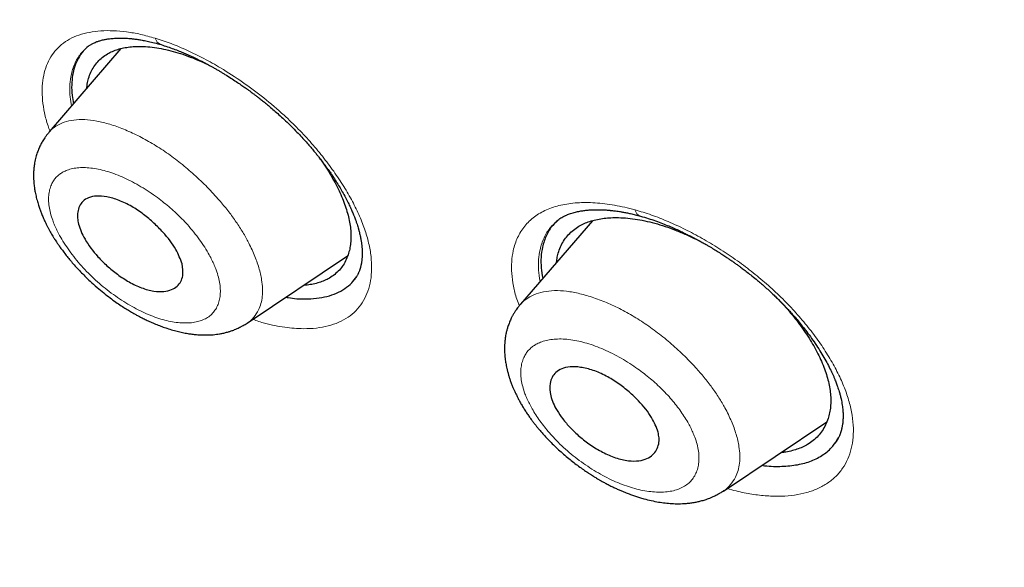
# Model space of a CAD drawing. Header units: millimetres. Extents: x 8 to 428, y 12 to 633.
# Tile 223 of 656: x 389 to 403, y 156 to 164. Entities that reach past the tile are written whole.
import ezdxf

# ---------------------------------------------------------------- set-up
doc = ezdxf.new("R2010")
doc.units = ezdxf.units.MM

msp = doc.modelspace()

# ---------------------------------------------------------------- linework, layer by layer
at = {"color": 7, "linetype": 'Continuous', "lineweight": 30}
for p, q in [((390.848, 163.567), (389.828, 162.384)), ((390.358, 163.579), (390.358, 163.579)), ((389.825, 162.373), (389.831, 162.381)), ((397.543, 161.124), (396.521, 159.938)), ((397.037, 161.113), (397.034, 161.11)), ((392.643, 159.668), (394.068, 160.625)), ((396.517, 159.928), (396.523, 159.936)), ((399.405, 157.285), (400.872, 158.27))]:
    msp.add_line(p, q, dxfattribs=at)
at = {"color": 8, "linetype": 'Continuous', "lineweight": 0}
msp.add_line((397.07, 161.145), (397.037, 161.113), dxfattribs=at)
for centre, radius, start, end in [((391.466, 163.751), 0.136, 195.0945, 249.5802), ((398.27, 161.306), 0.126, 192.8997, 249.5804)]:
    msp.add_arc(centre, radius, start, end, dxfattribs=at)
at = {"color": 7, "linetype": 'Continuous', "lineweight": 30}
for points, knots in [([(417.677, 128.795), (417.781, 129.481), (417.988, 130.847), (417.997, 133.127), (417.855, 135.501), (417.576, 137.96), (417.157, 140.738), (416.572, 143.85), (415.813, 147.295), (414.871, 151.203), (413.749, 155.568), (412.527, 160.368), (411.24, 165.22), (409.801, 170.184), (408.407, 174.442), (407.129, 177.944), (406.053, 180.641), (404.828, 183.414), (403.413, 186.272), (401.858, 189.044), (400.172, 191.696), (398.391, 194.186), (396.428, 196.609), (394.352, 198.916), (392.223, 201.099), (389.71, 203.505), (386.812, 206.084), (383.54, 208.783), (380.277, 211.307), (377.031, 213.673), (373.811, 215.871), (370.63, 217.9), (367.494, 219.78), (364.396, 221.569), (361.31, 223.346), (358.232, 225.051), (355.179, 226.627), (352.177, 228.023), (349.25, 229.222), (346.408, 230.222), (343.668, 230.99), (341.354, 231.422), (339.454, 231.565), (337.932, 231.49), (336.558, 231.173), (335.395, 230.555), (334.497, 229.611), (333.815, 228.325), (333.364, 226.767), (333.249, 225.515), (333.194, 224.918)], [0, 0, 0, 0, 0.019898, 0.0396, 0.059165, 0.078622, 0.098013, 0.123341, 0.148581, 0.173731, 0.20787, 0.241963, 0.276212, 0.310625, 0.34521, 0.362609, 0.380135, 0.397811, 0.415673, 0.433756, 0.448997, 0.464412, 0.479837, 0.495071, 0.510122, 0.52503, 0.54719, 0.569189, 0.591089, 0.61295, 0.634797, 0.656567, 0.678195, 0.699628, 0.72106, 0.742688, 0.76446, 0.786303, 0.808169, 0.830066, 0.852064, 0.874225, 0.889133, 0.904185, 0.919416, 0.934846, 0.950253, 0.965505, 0.983583, 1, 1, 1, 1]), ([(415.467, 128.755), (415.552, 129.304), (415.723, 130.4), (415.772, 132.207), (415.709, 134.095), (415.541, 136.059), (415.291, 138.077), (414.911, 140.535), (414.359, 143.459), (413.607, 146.861), (412.73, 150.473), (411.745, 154.281), (410.712, 158.26), (409.649, 162.26), (408.508, 166.313), (407.243, 170.442), (406.046, 173.961), (404.979, 176.832), (404.109, 179.019), (403.152, 181.244), (402.089, 183.508), (400.902, 185.81), (399.682, 187.948), (398.454, 189.901), (397.255, 191.656), (395.96, 193.39), (394.423, 195.272), (392.637, 197.271), (390.618, 199.357), (388.417, 201.482), (386.044, 203.631), (383.509, 205.787), (380.964, 207.833), (378.42, 209.778), (375.672, 211.781), (372.729, 213.8), (369.604, 215.803), (366.507, 217.666), (363.434, 219.443), (360.371, 221.203), (357.329, 222.882), (354.326, 224.423), (351.579, 225.692), (349.087, 226.715), (346.844, 227.533), (344.665, 228.211), (342.565, 228.73), (340.677, 229.043), (339.008, 229.153), (337.562, 229.068), (336.376, 228.784), (335.444, 228.327), (334.741, 227.745), (334.171, 227.011), (333.679, 226.051), (333.302, 224.835), (333.065, 223.356), (332.974, 221.757), (333.002, 220.069), (333.126, 218.313), (333.393, 215.903), (333.878, 212.795), (334.642, 208.956), (335.538, 205.044), (336.519, 201.091), (337.532, 197.125), (338.51, 193.365), (339.497, 189.779), (340.51, 186.361), (341.631, 182.884), (342.729, 179.778), (343.765, 177.067), (344.702, 174.769), (345.726, 172.434), (346.84, 170.062), (347.683, 168.45), (348.105, 167.643)], [0, 0, 0, 0, 0.011709, 0.0234, 0.035079, 0.046745, 0.058401, 0.070053, 0.08835, 0.106637, 0.124908, 0.145647, 0.166375, 0.187119, 0.207887, 0.228673, 0.249479, 0.259892, 0.270315, 0.28075, 0.291198, 0.301658, 0.31213, 0.319994, 0.327864, 0.335737, 0.343609, 0.354092, 0.364563, 0.37502, 0.38755, 0.400066, 0.41258, 0.425091, 0.437599, 0.45323, 0.468841, 0.484431, 0.499999, 0.515569, 0.531166, 0.546782, 0.562408, 0.574915, 0.587424, 0.599934, 0.612454, 0.624987, 0.635443, 0.645912, 0.656393, 0.664263, 0.672136, 0.680006, 0.687871, 0.698343, 0.708803, 0.71925, 0.729685, 0.740108, 0.750521, 0.771326, 0.792113, 0.81288, 0.833624, 0.854353, 0.875091, 0.892532, 0.909986, 0.927451, 0.944927, 0.955919, 0.966921, 0.977933, 0.988958, 1, 1, 1, 1]), ([(363.503, 218.885), (363.584, 218.838), (363.742, 218.747), (363.975, 218.612), (364.199, 218.483), (364.414, 218.358), (364.62, 218.239), (364.813, 218.127), (364.994, 218.022), (365.163, 217.924), (365.324, 217.83), (365.476, 217.741), (365.621, 217.657), (365.757, 217.577), (365.885, 217.502), (366.005, 217.432), (366.117, 217.366), (366.254, 217.286), (366.419, 217.189), (366.684, 217.032), (367.022, 216.833), (367.433, 216.588), (367.85, 216.338), (368.38, 216.019), (369.022, 215.629), (369.775, 215.165), (370.529, 214.692), (371.258, 214.227), (371.961, 213.772), (372.638, 213.327), (373.317, 212.874), (373.996, 212.414), (374.677, 211.946), (375.359, 211.471), (376.041, 210.988), (376.714, 210.506), (377.375, 210.026), (378.026, 209.546), (378.677, 209.061), (379.329, 208.568), (379.981, 208.069), (380.559, 207.621), (381.063, 207.226), (381.493, 206.886), (381.925, 206.542), (382.305, 206.236), (382.633, 205.97), (382.91, 205.745), (383.188, 205.517), (383.471, 205.283), (383.749, 205.053), (384.024, 204.823), (384.295, 204.596), (384.572, 204.361), (384.797, 204.17), (384.965, 204.026), (385.072, 203.935), (385.172, 203.848), (385.265, 203.768), (385.351, 203.694), (385.429, 203.627), (385.5, 203.565), (385.557, 203.516), (385.602, 203.477), (385.636, 203.448), (385.666, 203.421), (385.692, 203.398), (385.716, 203.378), (385.739, 203.358), (385.767, 203.333), (385.802, 203.303), (385.844, 203.266), (385.893, 203.224), (385.947, 203.176), (386.031, 203.102), (386.147, 203.001), (386.295, 202.87), (386.453, 202.729), (386.605, 202.594), (386.748, 202.466), (386.882, 202.347), (387.02, 202.222), (387.162, 202.094), (387.304, 201.965), (387.441, 201.84), (387.576, 201.718), (387.707, 201.598), (387.833, 201.481), (387.952, 201.372), (388.062, 201.27), (388.159, 201.18), (388.243, 201.102), (388.316, 201.034), (388.384, 200.97), (388.453, 200.906), (388.523, 200.84), (388.613, 200.755), (388.724, 200.65), (388.858, 200.523), (389.001, 200.388), (389.152, 200.244), (389.311, 200.092), (389.476, 199.933), (389.674, 199.741), (389.902, 199.519), (390.171, 199.254), (390.45, 198.978), (390.737, 198.691), (391.047, 198.378), (391.383, 198.034), (391.746, 197.658), (392.107, 197.279), (392.468, 196.894), (392.829, 196.503), (393.19, 196.106), (393.548, 195.707), (393.903, 195.303), (394.255, 194.897), (394.603, 194.487), (394.946, 194.075), (395.284, 193.661), (395.616, 193.246), (395.944, 192.829), (396.266, 192.41), (396.561, 192.019), (396.83, 191.656), (397.075, 191.319), (397.32, 190.978), (397.565, 190.631), (397.764, 190.343), (397.921, 190.115), (398.032, 189.951), (398.14, 189.79), (398.244, 189.637), (398.341, 189.49), (398.438, 189.342), (398.535, 189.195), (398.63, 189.049), (398.718, 188.913), (398.791, 188.799), (398.853, 188.704), (398.906, 188.62), (398.963, 188.531), (399.023, 188.435), (399.088, 188.331), (399.161, 188.214), (399.244, 188.081), (399.335, 187.933), (399.432, 187.775), (399.552, 187.576), (399.693, 187.34), (399.851, 187.074), (400.005, 186.812), (400.153, 186.555), (400.297, 186.304), (400.444, 186.044), (400.595, 185.775), (400.749, 185.496), (400.898, 185.221), (401.065, 184.911), (401.248, 184.567), (401.445, 184.19), (401.636, 183.818), (401.823, 183.448), (402.013, 183.065), (402.207, 182.668), (402.403, 182.259), (402.596, 181.85), (402.786, 181.443), (402.971, 181.037), (403.154, 180.63), (403.335, 180.222), (403.484, 179.879), (403.603, 179.602), (403.692, 179.392), (403.782, 179.181), (403.871, 178.969), (403.957, 178.761), (404.04, 178.56), (404.119, 178.368), (404.193, 178.185), (404.256, 178.029), (404.309, 177.898), (404.353, 177.79), (404.394, 177.685), (404.435, 177.583), (404.475, 177.48), (404.521, 177.366), (404.571, 177.238), (404.626, 177.097), (404.684, 176.948), (404.741, 176.799), (404.798, 176.652), (404.853, 176.507), (404.909, 176.36), (404.964, 176.213), (405.018, 176.072), (405.071, 175.929), (405.125, 175.785), (405.178, 175.641), (405.229, 175.505), (405.274, 175.381), (405.315, 175.268), (405.354, 175.162), (405.394, 175.053), (405.435, 174.939), (405.478, 174.819), (405.523, 174.694), (405.57, 174.562), (405.622, 174.417), (405.678, 174.258), (405.739, 174.086), (405.801, 173.91), (405.862, 173.735), (405.942, 173.506), (406.039, 173.225), (406.149, 172.905), (406.252, 172.602), (406.349, 172.312), (406.447, 172.021), (406.528, 171.776), (406.593, 171.579), (406.642, 171.43), (406.691, 171.281), (406.74, 171.13), (406.789, 170.979), (406.838, 170.828), (406.885, 170.681), (406.932, 170.536), (406.976, 170.398), (407.018, 170.265), (407.058, 170.14), (407.095, 170.023), (407.13, 169.913), (407.16, 169.816), (407.188, 169.728), (407.215, 169.643), (407.243, 169.553), (407.272, 169.458), (407.307, 169.345), (407.348, 169.214), (407.395, 169.063), (407.442, 168.909), (407.49, 168.753), (407.537, 168.598), (407.585, 168.442), (407.631, 168.288), (407.677, 168.137), (407.739, 167.931), (407.816, 167.673), (407.908, 167.366), (407.996, 167.067), (408.082, 166.772), (408.236, 166.245), (408.453, 165.489), (408.73, 164.503), (409.001, 163.522), (409.267, 162.543), (409.527, 161.568), (409.827, 160.433), (410.164, 159.139), (410.539, 157.686), (410.911, 156.236), (411.268, 154.844), (411.61, 153.513), (411.854, 152.555), (412.018, 151.91), (412.102, 151.576), (412.186, 151.239), (412.271, 150.901), (412.355, 150.56), (412.433, 150.246), (412.504, 149.959), (412.567, 149.698), (412.62, 149.481), (412.662, 149.308), (412.693, 149.18), (412.724, 149.051), (412.755, 148.925), (412.786, 148.794), (412.818, 148.66), (412.85, 148.525), (412.88, 148.401), (412.902, 148.306), (412.918, 148.24), (412.927, 148.2), (412.936, 148.164), (412.943, 148.132), (412.949, 148.107), (412.954, 148.086), (412.958, 148.068), (412.963, 148.047), (412.97, 148.018), (412.979, 147.981), (412.989, 147.936), (413.002, 147.885), (413.015, 147.826), (413.031, 147.759), (413.048, 147.686), (413.08, 147.55), (413.125, 147.355), (413.186, 147.089), (413.249, 146.812), (413.314, 146.527), (413.384, 146.214), (413.46, 145.874), (413.54, 145.507), (413.618, 145.146), (413.694, 144.791), (413.791, 144.327), (413.909, 143.754), (414.022, 143.184), (414.11, 142.727), (414.175, 142.382), (414.239, 142.039), (414.301, 141.694), (414.358, 141.371), (414.41, 141.071), (414.457, 140.792), (414.504, 140.51), (414.55, 140.224), (414.591, 139.962), (414.628, 139.726), (414.66, 139.515), (414.691, 139.302), (414.718, 139.115), (414.74, 138.958), (414.757, 138.834), (414.773, 138.717), (414.788, 138.608), (414.802, 138.505), (414.815, 138.409), (414.826, 138.321), (414.837, 138.238), (414.847, 138.159), (414.858, 138.07), (414.871, 137.967), (414.886, 137.849), (414.901, 137.721), (414.917, 137.584), (414.934, 137.439), (414.952, 137.285), (414.969, 137.126), (414.987, 136.963), (415.007, 136.766), (415.03, 136.535), (415.055, 136.269), (415.074, 136.046), (415.089, 135.865), (415.099, 135.73), (415.11, 135.597), (415.119, 135.47), (415.127, 135.347), (415.136, 135.219), (415.144, 135.085), (415.151, 134.974), (415.155, 134.895), (415.158, 134.847), (415.16, 134.804), (415.162, 134.769), (415.163, 134.741), (415.164, 134.721), (415.165, 134.703), (415.166, 134.686), (415.167, 134.666), (415.168, 134.642), (415.17, 134.614), (415.171, 134.578), (415.173, 134.534), (415.176, 134.481), (415.178, 134.423), (415.18, 134.363), (415.184, 134.275), (415.188, 134.158), (415.193, 134.011), (415.197, 133.858), (415.2, 133.711), (415.202, 133.57), (415.204, 133.437), (415.205, 133.304), (415.205, 133.176), (415.205, 133.055), (415.204, 132.943), (415.203, 132.839), (415.202, 132.741), (415.2, 132.659), (415.199, 132.589), (415.198, 132.532), (415.196, 132.478), (415.195, 132.423), (415.193, 132.359), (415.19, 132.282), (415.186, 132.191), (415.182, 132.093), (415.177, 131.986), (415.171, 131.872), (415.165, 131.769), (415.159, 131.678), (415.154, 131.604), (415.149, 131.534), (415.144, 131.468), (415.139, 131.408), (415.134, 131.353), (415.13, 131.303), (415.126, 131.259), (415.123, 131.221), (415.12, 131.188), (415.117, 131.16), (415.114, 131.134), (415.112, 131.107), (415.109, 131.076), (415.105, 131.043), (415.101, 131.004), (415.097, 130.961), (415.091, 130.912), (415.085, 130.859), (415.078, 130.8), (415.071, 130.736), (415.062, 130.667), (415.052, 130.595), (415.042, 130.522), (415.029, 130.428), (415.013, 130.317), (414.993, 130.194), (414.974, 130.083), (414.956, 129.983), (414.939, 129.889), (414.922, 129.801), (414.905, 129.718), (414.89, 129.642), (414.874, 129.571), (414.863, 129.519), (414.855, 129.483), (414.85, 129.462), (414.845, 129.439), (414.839, 129.414), (414.832, 129.383), (414.823, 129.348), (414.813, 129.307), (414.802, 129.262), (414.794, 129.23), (414.79, 129.213)], [0, 0, 0, 0, 0.002478, 0.004863, 0.007153, 0.009349, 0.011451, 0.013459, 0.015266, 0.01699, 0.01863, 0.020186, 0.021659, 0.023048, 0.024354, 0.025576, 0.026715, 0.027771, 0.029757, 0.031759, 0.035874, 0.040057, 0.044305, 0.04857, 0.056184, 0.063798, 0.071411, 0.079023, 0.08582, 0.092618, 0.099414, 0.106211, 0.113008, 0.119804, 0.126601, 0.133397, 0.139856, 0.146315, 0.152774, 0.159233, 0.165692, 0.17215, 0.176411, 0.180671, 0.184937, 0.189238, 0.191963, 0.194704, 0.197462, 0.200251, 0.20312, 0.205746, 0.208438, 0.211196, 0.214019, 0.215143, 0.216217, 0.217217, 0.218144, 0.218998, 0.219779, 0.220486, 0.22112, 0.221488, 0.221825, 0.222129, 0.222392, 0.222613, 0.222826, 0.223092, 0.223448, 0.223869, 0.224356, 0.224908, 0.225497, 0.226882, 0.228367, 0.229951, 0.231635, 0.232921, 0.23426, 0.235651, 0.237094, 0.238543, 0.239924, 0.241236, 0.242599, 0.243878, 0.245073, 0.246185, 0.247213, 0.248006, 0.248741, 0.249419, 0.250096, 0.250813, 0.251568, 0.252833, 0.254194, 0.255651, 0.257179, 0.258799, 0.260509, 0.262227, 0.264885, 0.267492, 0.270527, 0.273489, 0.276377, 0.28018, 0.28398, 0.28778, 0.29158, 0.295458, 0.299338, 0.30322, 0.307106, 0.310997, 0.314893, 0.318782, 0.322656, 0.326526, 0.330392, 0.334256, 0.33812, 0.341159, 0.344231, 0.347341, 0.350491, 0.353681, 0.355184, 0.35669, 0.358147, 0.359539, 0.360865, 0.362128, 0.363532, 0.364846, 0.36607, 0.367203, 0.367911, 0.368649, 0.369452, 0.370319, 0.37125, 0.372246, 0.373502, 0.374849, 0.376284, 0.377807, 0.380273, 0.382708, 0.385093, 0.38743, 0.389717, 0.391957, 0.394535, 0.397068, 0.399576, 0.402059, 0.405565, 0.409022, 0.412436, 0.415844, 0.419252, 0.423056, 0.426861, 0.430668, 0.434475, 0.438284, 0.442093, 0.445932, 0.449832, 0.451811, 0.453807, 0.455817, 0.457843, 0.459862, 0.46177, 0.463601, 0.465353, 0.467027, 0.468099, 0.469137, 0.47014, 0.471108, 0.472086, 0.47312, 0.474409, 0.475775, 0.477218, 0.478737, 0.480087, 0.481491, 0.482947, 0.484379, 0.485755, 0.487076, 0.488563, 0.489972, 0.491305, 0.492562, 0.493619, 0.494636, 0.495701, 0.496822, 0.497999, 0.499232, 0.500521, 0.501866, 0.503494, 0.505199, 0.506936, 0.508661, 0.510372, 0.513697, 0.51697, 0.519851, 0.522716, 0.525615, 0.528547, 0.530027, 0.531515, 0.533012, 0.534517, 0.536031, 0.537554, 0.539053, 0.54048, 0.541897, 0.543234, 0.544492, 0.54567, 0.546769, 0.547788, 0.548603, 0.54945, 0.550355, 0.551319, 0.552341, 0.553767, 0.555293, 0.556919, 0.558455, 0.560048, 0.561628, 0.56319, 0.564734, 0.566261, 0.569472, 0.5726, 0.575646, 0.578649, 0.581652, 0.591807, 0.601962, 0.612117, 0.622273, 0.632427, 0.642582, 0.657814, 0.673047, 0.688281, 0.703514, 0.716918, 0.730322, 0.733834, 0.737367, 0.740925, 0.744508, 0.748117, 0.751783, 0.754501, 0.757272, 0.760097, 0.761447, 0.76281, 0.764184, 0.765551, 0.766856, 0.768395, 0.769832, 0.771168, 0.772401, 0.772857, 0.773297, 0.77369, 0.774024, 0.774298, 0.774514, 0.77468, 0.774879, 0.775201, 0.7756, 0.776077, 0.776632, 0.777265, 0.777975, 0.778763, 0.779625, 0.782363, 0.785056, 0.788204, 0.791288, 0.794308, 0.798347, 0.802327, 0.806249, 0.810112, 0.813935, 0.821442, 0.828949, 0.83277, 0.836591, 0.840413, 0.844244, 0.848133, 0.851232, 0.854369, 0.857545, 0.860775, 0.864084, 0.866449, 0.868853, 0.871296, 0.873775, 0.87528, 0.876705, 0.87805, 0.879315, 0.8805, 0.881606, 0.882632, 0.883579, 0.884465, 0.885389, 0.886679, 0.888061, 0.889533, 0.891145, 0.892854, 0.894659, 0.896552, 0.898477, 0.900426, 0.903536, 0.906702, 0.909926, 0.911559, 0.913206, 0.914815, 0.916362, 0.917847, 0.919269, 0.921052, 0.922725, 0.923353, 0.923957, 0.924491, 0.924943, 0.925251, 0.925506, 0.925707, 0.9259, 0.926144, 0.92644, 0.926788, 0.927189, 0.927766, 0.928425, 0.929155, 0.929906, 0.930672, 0.932437, 0.934278, 0.936195, 0.938187, 0.939835, 0.941532, 0.943256, 0.944902, 0.946456, 0.947892, 0.949239, 0.950498, 0.951667, 0.95246, 0.953206, 0.953905, 0.954599, 0.955355, 0.956441, 0.957637, 0.958941, 0.960355, 0.961878, 0.96351, 0.964523, 0.965546, 0.966501, 0.967385, 0.968212, 0.968965, 0.969644, 0.970249, 0.970779, 0.971229, 0.971606, 0.971942, 0.972313, 0.972731, 0.973192, 0.973722, 0.974326, 0.975004, 0.975756, 0.976582, 0.977481, 0.978453, 0.979498, 0.980551, 0.981578, 0.983517, 0.985355, 0.98691, 0.988383, 0.989774, 0.991084, 0.992313, 0.993462, 0.994532, 0.995522, 0.995851, 0.996171, 0.996489, 0.996877, 0.997347, 0.99789, 0.998513, 0.999216, 1, 1, 1, 1]), ([(390.358, 163.578), (390.362, 163.582), (390.37, 163.59), (390.386, 163.602), (390.406, 163.615), (390.424, 163.626), (390.442, 163.636), (390.461, 163.646), (390.483, 163.656), (390.506, 163.665), (390.529, 163.673), (390.55, 163.68), (390.575, 163.686), (390.601, 163.693), (390.626, 163.698), (390.649, 163.702), (390.686, 163.708), (390.738, 163.713), (390.809, 163.717), (390.865, 163.717), (390.904, 163.715), (390.93, 163.714), (390.961, 163.712), (391, 163.709), (391.047, 163.703), (391.103, 163.695), (391.168, 163.684), (391.242, 163.669), (391.326, 163.649), (391.387, 163.632), (391.419, 163.623)], [0, 0, 0, 0, 0.038908, 0.0722, 0.10026, 0.125935, 0.15, 0.180271, 0.213348, 0.247764, 0.272765, 0.298018, 0.326626, 0.357605, 0.384119, 0.406644, 0.429608, 0.492541, 0.555967, 0.61551, 0.632249, 0.651143, 0.675483, 0.705296, 0.740598, 0.781406, 0.827737, 0.879605, 0.937022, 1, 1, 1, 1]), ([(390.385, 163.601), (390.36, 163.578), (390.305, 163.528), (390.242, 163.432), (390.192, 163.32), (390.16, 163.193), (390.147, 163.054), (390.15, 162.918), (390.167, 162.825), (390.175, 162.785)], [0, 0, 0, 0, 0.1294531, 0.279702, 0.4304323, 0.5829959, 0.7361847, 0.8872841, 1, 1, 1, 1]), ([(390.364, 163.005), (390.366, 163.025), (390.371, 163.073), (390.39, 163.149), (390.42, 163.232), (390.463, 163.311), (390.518, 163.382), (390.582, 163.443), (390.653, 163.491), (390.727, 163.529), (390.803, 163.557), (390.886, 163.578), (390.975, 163.592), (391.068, 163.598), (391.173, 163.598), (391.291, 163.589), (391.421, 163.569), (391.555, 163.539), (391.692, 163.499), (391.834, 163.449), (391.972, 163.393), (392.062, 163.35), (392.105, 163.329)], [0, 0, 0, 0, 0.031735, 0.07827, 0.132791, 0.187397, 0.242462, 0.297183, 0.351477, 0.396692, 0.442194, 0.488178, 0.533729, 0.579172, 0.624693, 0.680249, 0.735035, 0.789374, 0.843601, 0.898048, 0.952784, 1, 1, 1, 1]), ([(391.419, 163.623), (391.449, 163.613), (391.508, 163.595), (391.594, 163.564), (391.673, 163.534), (391.744, 163.505), (391.805, 163.478), (391.856, 163.455), (391.897, 163.436), (391.934, 163.418), (391.966, 163.402), (391.993, 163.388), (392.011, 163.379), (392.026, 163.371), (392.042, 163.363), (392.064, 163.351), (392.092, 163.336), (392.126, 163.318), (392.165, 163.296), (392.206, 163.273), (392.248, 163.249), (392.287, 163.225), (392.341, 163.192), (392.408, 163.151), (392.483, 163.101), (392.548, 163.057), (392.604, 163.019), (392.649, 162.987), (392.684, 162.961), (392.711, 162.941), (392.737, 162.921), (392.767, 162.898), (392.805, 162.869), (392.85, 162.834), (392.902, 162.792), (392.96, 162.744), (393.025, 162.689), (393.095, 162.627), (393.169, 162.559), (393.249, 162.483), (393.326, 162.405), (393.399, 162.329), (393.462, 162.26), (393.517, 162.197), (393.566, 162.14), (393.608, 162.089), (393.642, 162.047), (393.669, 162.014), (393.689, 161.987), (393.707, 161.963), (393.723, 161.943), (393.738, 161.922), (393.758, 161.895), (393.785, 161.858), (393.82, 161.808), (393.86, 161.749), (393.905, 161.68), (393.95, 161.607), (393.994, 161.531), (394.036, 161.455), (394.074, 161.381), (394.106, 161.312), (394.134, 161.249), (394.158, 161.192), (394.178, 161.14), (394.194, 161.095), (394.206, 161.057), (394.215, 161.03), (394.22, 161.012), (394.224, 160.999), (394.229, 160.981), (394.235, 160.957), (394.242, 160.927), (394.249, 160.895), (394.256, 160.858), (394.263, 160.816), (394.269, 160.769), (394.273, 160.725), (394.274, 160.684), (394.275, 160.651), (394.274, 160.623), (394.272, 160.598), (394.27, 160.574), (394.268, 160.552), (394.265, 160.533), (394.263, 160.518), (394.26, 160.505), (394.257, 160.491), (394.254, 160.477), (394.25, 160.462), (394.247, 160.45), (394.243, 160.439), (394.239, 160.426), (394.234, 160.411), (394.227, 160.395), (394.221, 160.381), (394.216, 160.37), (394.21, 160.358), (394.203, 160.344), (394.193, 160.327), (394.181, 160.309), (394.169, 160.292), (394.161, 160.282), (394.157, 160.277)], [0, 0, 0, 0, 0.019947, 0.038213, 0.054791, 0.069671, 0.082844, 0.092513, 0.100986, 0.108261, 0.115404, 0.120813, 0.124485, 0.126636, 0.129641, 0.134151, 0.14017, 0.147014, 0.15513, 0.163853, 0.172249, 0.180311, 0.188038, 0.205502, 0.220948, 0.234369, 0.245759, 0.255115, 0.262322, 0.267566, 0.272341, 0.27862, 0.286566, 0.296075, 0.307141, 0.31976, 0.333924, 0.349333, 0.366221, 0.384596, 0.404461, 0.421805, 0.437759, 0.452229, 0.465218, 0.476726, 0.486752, 0.493591, 0.49957, 0.504829, 0.509378, 0.513478, 0.518737, 0.527506, 0.538595, 0.552, 0.567714, 0.584891, 0.601331, 0.619615, 0.636721, 0.652652, 0.667414, 0.681247, 0.693878, 0.705019, 0.714413, 0.72206, 0.725524, 0.728475, 0.732582, 0.739008, 0.747888, 0.756715, 0.765067, 0.77866, 0.792695, 0.806717, 0.819044, 0.83109, 0.839316, 0.847794, 0.85652, 0.865104, 0.872395, 0.8784, 0.882731, 0.888269, 0.894953, 0.901214, 0.906342, 0.910754, 0.916387, 0.924274, 0.932407, 0.939376, 0.945185, 0.949902, 0.957886, 0.965926, 0.975262, 0.986663, 1, 1, 1, 1]), ([(389.827, 162.378), (389.816, 162.364), (389.795, 162.34), (389.769, 162.303), (389.749, 162.272), (389.732, 162.245), (389.718, 162.22), (389.705, 162.195), (389.692, 162.168), (389.679, 162.138), (389.667, 162.107), (389.656, 162.075), (389.646, 162.042), (389.636, 162.004), (389.627, 161.964), (389.62, 161.926), (389.616, 161.892), (389.613, 161.863), (389.61, 161.836), (389.609, 161.806), (389.608, 161.775), (389.608, 161.747), (389.609, 161.722), (389.61, 161.696), (389.612, 161.664), (389.616, 161.63), (389.62, 161.599), (389.624, 161.571), (389.629, 161.543), (389.635, 161.51), (389.643, 161.473), (389.652, 161.435), (389.662, 161.398), (389.673, 161.363), (389.686, 161.322), (389.701, 161.277), (389.722, 161.224), (389.745, 161.167), (389.773, 161.105), (389.801, 161.05), (389.826, 161.002), (389.845, 160.967), (389.864, 160.935), (389.88, 160.908), (389.892, 160.888), (389.9, 160.874), (389.908, 160.863), (389.918, 160.846), (389.935, 160.82), (389.959, 160.784), (389.99, 160.74), (390.029, 160.687), (390.072, 160.631), (390.12, 160.571), (390.173, 160.51), (390.23, 160.447), (390.29, 160.384), (390.35, 160.323), (390.422, 160.254), (390.507, 160.179), (390.601, 160.099), (390.691, 160.03), (390.774, 159.969), (390.851, 159.917), (390.921, 159.872), (390.98, 159.836), (391.029, 159.808), (391.072, 159.784), (391.116, 159.76), (391.166, 159.735), (391.223, 159.707), (391.288, 159.678), (391.358, 159.648), (391.431, 159.62), (391.507, 159.594), (391.586, 159.57), (391.666, 159.549), (391.742, 159.532), (391.8, 159.522), (391.843, 159.515), (391.874, 159.511), (391.907, 159.508), (391.942, 159.505), (391.978, 159.502), (392.01, 159.501), (392.037, 159.501), (392.069, 159.501), (392.109, 159.502), (392.156, 159.505), (392.202, 159.51), (392.248, 159.517), (392.297, 159.526), (392.34, 159.536), (392.374, 159.546), (392.395, 159.553), (392.416, 159.559), (392.439, 159.567), (392.467, 159.578), (392.497, 159.591), (392.522, 159.603), (392.539, 159.611), (392.551, 159.617), (392.566, 159.625), (392.587, 159.637), (392.613, 159.652), (392.631, 159.664), (392.641, 159.671)], [0, 0, 0, 0, 0.0119865, 0.0220751, 0.0302443, 0.036839, 0.0431625, 0.04923, 0.0558537, 0.0635098, 0.0710565, 0.0786764, 0.0858187, 0.0936575, 0.1029191, 0.1133664, 0.1213701, 0.1268742, 0.1323766, 0.1396545, 0.1470514, 0.1532237, 0.1582245, 0.1635529, 0.1711783, 0.1796408, 0.1866116, 0.1919573, 0.1979465, 0.205433, 0.2142639, 0.2230086, 0.231301, 0.2391461, 0.246531, 0.2584925, 0.2699238, 0.2826443, 0.2967342, 0.3122851, 0.3204522, 0.3289396, 0.3365353, 0.3425835, 0.3470939, 0.3500736, 0.352305, 0.3551068, 0.3617151, 0.3702725, 0.3807834, 0.3932554, 0.4076922, 0.4212263, 0.4361276, 0.4523022, 0.468354, 0.4838105, 0.4986683, 0.522736, 0.5450335, 0.5655645, 0.5843388, 0.60137, 0.6166864, 0.6304274, 0.6401248, 0.6488776, 0.6578716, 0.6685305, 0.6808669, 0.6945932, 0.7099222, 0.7259186, 0.7411553, 0.7593393, 0.7762986, 0.7926425, 0.8080933, 0.814315, 0.820899, 0.8280067, 0.8358457, 0.8441694, 0.8513038, 0.8569332, 0.8623278, 0.8724204, 0.88341, 0.8939417, 0.9034977, 0.9142337, 0.9272796, 0.9334823, 0.9381126, 0.9428342, 0.9481535, 0.9542898, 0.9631462, 0.9707837, 0.9728239, 0.9754432, 0.9794692, 0.9849035, 0.991747, 1, 1, 1, 1]), ([(393.66, 162.025), (393.674, 162.006), (393.715, 161.949), (393.777, 161.854), (393.845, 161.742), (393.906, 161.631), (393.96, 161.521), (394.006, 161.413), (394.045, 161.307), (394.063, 161.238), (394.073, 161.204)], [0, 0, 0, 0, 0.069581, 0.204467, 0.337036, 0.469355, 0.602, 0.735915, 0.868376, 1, 1, 1, 1]), ([(391.716, 160.512), (391.724, 160.453), (391.742, 160.322), (391.672, 160.205), (391.57, 160.14), (391.458, 160.112), (391.315, 160.118), (391.145, 160.164), (390.967, 160.249), (390.801, 160.357), (390.651, 160.48), (390.484, 160.646), (390.332, 160.853), (390.251, 161.039), (390.23, 161.165), (390.233, 161.251), (390.258, 161.333), (390.307, 161.404), (390.388, 161.455), (390.502, 161.479), (390.648, 161.468), (390.819, 161.419), (390.999, 161.332), (391.167, 161.219), (391.317, 161.093), (391.481, 160.928), (391.638, 160.725), (391.692, 160.579), (391.716, 160.512)], [0, 0, 0, 0, 0.047338, 0.104345, 0.136715, 0.17178, 0.209382, 0.249351, 0.287026, 0.323017, 0.357109, 0.38932, 0.44823, 0.500098, 0.522933, 0.5481, 0.575799, 0.605828, 0.638461, 0.673392, 0.710945, 0.75097, 0.78956, 0.825931, 0.860363, 0.892532, 0.950504, 1, 1, 1, 1]), ([(394.073, 161.204), (394.081, 161.171), (394.097, 161.103), (394.11, 161.007), (394.116, 160.914), (394.113, 160.826), (394.102, 160.741), (394.081, 160.656), (394.05, 160.572), (394.006, 160.492), (393.952, 160.422), (393.886, 160.36), (393.815, 160.311), (393.74, 160.273), (393.664, 160.244), (393.581, 160.223), (393.508, 160.21), (393.46, 160.207), (393.444, 160.206)], [0, 0, 0, 0, 0.06058, 0.120869, 0.181149, 0.241701, 0.302803, 0.364726, 0.438077, 0.510637, 0.582863, 0.655219, 0.728162, 0.788417, 0.84845, 0.908523, 0.9689, 1, 1, 1, 1]), ([(397.03, 161.113), (397.034, 161.116), (397.041, 161.123), (397.065, 161.142), (397.096, 161.163), (397.122, 161.177), (397.142, 161.188), (397.158, 161.196), (397.175, 161.203), (397.194, 161.211), (397.219, 161.221), (397.25, 161.232), (397.284, 161.241), (397.317, 161.25), (397.347, 161.256), (397.377, 161.262), (397.406, 161.266), (397.436, 161.27), (397.467, 161.274), (397.499, 161.276), (397.534, 161.278), (397.574, 161.28), (397.622, 161.28), (397.668, 161.279), (397.708, 161.278), (397.736, 161.276), (397.76, 161.274), (397.777, 161.273), (397.789, 161.271), (397.799, 161.27), (397.812, 161.269), (397.832, 161.267), (397.857, 161.264), (397.89, 161.26), (397.929, 161.254), (397.974, 161.246), (398.027, 161.236), (398.087, 161.224), (398.154, 161.208), (398.201, 161.195), (398.226, 161.188)], [0, 0, 0, 0, 0.035908, 0.073597, 0.11166, 0.145604, 0.169339, 0.190707, 0.209734, 0.229034, 0.258025, 0.291483, 0.325999, 0.357706, 0.386592, 0.413536, 0.439187, 0.463927, 0.489131, 0.514922, 0.541311, 0.57109, 0.606461, 0.647455, 0.669605, 0.690779, 0.707352, 0.719269, 0.725362, 0.731152, 0.73997, 0.751832, 0.76901, 0.790129, 0.815197, 0.844219, 0.877203, 0.914157, 0.955087, 1, 1, 1, 1]), ([(398.226, 161.188), (398.263, 161.178), (398.334, 161.157), (398.438, 161.122), (398.535, 161.086), (398.625, 161.05), (398.707, 161.015), (398.78, 160.981), (398.845, 160.95), (398.902, 160.922), (398.95, 160.898), (398.99, 160.877), (399.02, 160.861), (399.043, 160.848), (399.064, 160.837), (399.088, 160.824), (399.12, 160.806), (399.157, 160.785), (399.207, 160.756), (399.265, 160.721), (399.331, 160.68), (399.392, 160.641), (399.445, 160.606), (399.487, 160.578), (399.518, 160.557), (399.538, 160.543), (399.551, 160.534), (399.562, 160.526), (399.577, 160.515), (399.602, 160.497), (399.638, 160.471), (399.686, 160.435), (399.744, 160.391), (399.812, 160.337), (399.879, 160.282), (399.943, 160.228), (400.002, 160.176), (400.062, 160.122), (400.118, 160.069), (400.167, 160.022), (400.204, 159.985), (400.231, 159.958), (400.25, 159.938), (400.267, 159.92), (400.284, 159.902), (400.31, 159.875), (400.346, 159.836), (400.395, 159.781), (400.45, 159.718), (400.509, 159.646), (400.573, 159.565), (400.64, 159.476), (400.708, 159.378), (400.773, 159.279), (400.831, 159.183), (400.882, 159.09), (400.92, 159.016), (400.946, 158.959), (400.964, 158.92), (400.98, 158.883), (400.993, 158.85), (401.005, 158.821), (401.015, 158.794), (401.025, 158.766), (401.035, 158.735), (401.045, 158.702), (401.054, 158.673), (401.061, 158.647), (401.067, 158.621), (401.075, 158.589), (401.083, 158.55), (401.09, 158.507), (401.095, 158.466), (401.099, 158.429), (401.101, 158.396), (401.102, 158.363), (401.102, 158.331), (401.101, 158.299), (401.098, 158.267), (401.095, 158.238), (401.091, 158.215), (401.088, 158.197), (401.085, 158.181), (401.082, 158.168), (401.079, 158.157), (401.076, 158.144), (401.072, 158.13), (401.067, 158.115), (401.062, 158.1), (401.057, 158.087), (401.052, 158.074), (401.046, 158.06), (401.038, 158.043), (401.027, 158.022), (401.014, 158), (401, 157.978), (400.991, 157.965), (400.986, 157.958)], [0, 0, 0, 0, 0.023356, 0.045044, 0.065052, 0.083368, 0.099981, 0.114878, 0.128051, 0.139492, 0.149196, 0.157159, 0.163376, 0.167846, 0.171061, 0.175935, 0.182476, 0.190519, 0.198528, 0.213076, 0.226049, 0.239428, 0.250559, 0.259435, 0.265452, 0.269668, 0.272082, 0.273683, 0.276766, 0.281421, 0.28924, 0.299395, 0.311877, 0.326674, 0.343772, 0.356206, 0.369617, 0.38401, 0.398126, 0.40991, 0.419338, 0.425534, 0.43001, 0.433905, 0.438274, 0.443115, 0.454003, 0.466431, 0.482289, 0.499254, 0.517323, 0.539189, 0.56245, 0.585847, 0.608562, 0.63059, 0.651929, 0.661929, 0.671757, 0.680909, 0.689128, 0.696415, 0.702781, 0.709833, 0.717973, 0.727263, 0.735313, 0.741777, 0.74824, 0.756197, 0.76848, 0.781577, 0.793732, 0.80495, 0.815444, 0.825547, 0.836705, 0.846991, 0.85852, 0.871605, 0.87836, 0.885458, 0.892017, 0.897152, 0.901397, 0.906701, 0.912836, 0.919991, 0.9268, 0.932773, 0.937912, 0.94458, 0.952288, 0.96129, 0.972008, 0.984906, 1, 1, 1, 1]), ([(397.077, 161.15), (397.043, 161.12), (396.967, 161.054), (396.885, 160.918), (396.833, 160.764), (396.811, 160.608), (396.811, 160.461), (396.829, 160.356), (396.837, 160.305)], [0, 0, 0, 0, 0.157342, 0.356095, 0.557038, 0.708828, 0.858598, 1, 1, 1, 1]), ([(397.035, 160.535), (397.038, 160.558), (397.044, 160.61), (397.065, 160.69), (397.097, 160.775), (397.144, 160.856), (397.202, 160.929), (397.271, 160.992), (397.346, 161.044), (397.424, 161.084), (397.504, 161.115), (397.591, 161.139), (397.683, 161.156), (397.78, 161.166), (397.89, 161.169), (398.012, 161.164), (398.147, 161.149), (398.285, 161.124), (398.428, 161.089), (398.575, 161.044), (398.724, 160.99), (398.875, 160.927), (399.018, 160.86), (399.11, 160.81), (399.153, 160.787)], [0, 0, 0, 0, 0.033079, 0.074098, 0.122966, 0.172148, 0.221709, 0.270898, 0.319905, 0.360589, 0.40152, 0.442873, 0.483847, 0.524724, 0.56567, 0.615606, 0.664875, 0.713764, 0.762565, 0.811573, 0.860876, 0.909832, 0.95873, 1, 1, 1, 1]), ([(393.194, 160.038), (393.204, 160.036), (393.298, 160.016), (393.443, 160.011), (393.627, 160.019), (393.777, 160.046), (393.912, 160.091), (394.029, 160.156), (394.125, 160.234), (394.172, 160.299), (394.193, 160.328)], [0, 0, 0, 0, 0.0206713, 0.2027004, 0.339114, 0.4753207, 0.6113106, 0.7471742, 0.883129, 1, 1, 1, 1]), ([(396.519, 159.932), (396.51, 159.921), (396.493, 159.901), (396.471, 159.872), (396.455, 159.849), (396.442, 159.829), (396.43, 159.81), (396.419, 159.792), (396.41, 159.775), (396.4, 159.757), (396.39, 159.737), (396.378, 159.711), (396.366, 159.682), (396.354, 159.651), (396.344, 159.623), (396.336, 159.597), (396.329, 159.574), (396.323, 159.551), (396.317, 159.525), (396.311, 159.494), (396.306, 159.462), (396.302, 159.432), (396.299, 159.4), (396.296, 159.362), (396.295, 159.321), (396.295, 159.283), (396.296, 159.247), (396.299, 159.21), (396.303, 159.171), (396.308, 159.134), (396.313, 159.1), (396.32, 159.064), (396.328, 159.024), (396.339, 158.982), (396.35, 158.939), (396.363, 158.897), (396.378, 158.852), (396.395, 158.805), (396.413, 158.759), (396.431, 158.719), (396.447, 158.683), (396.464, 158.648), (396.484, 158.608), (396.508, 158.562), (396.536, 158.512), (396.567, 158.46), (396.6, 158.409), (396.633, 158.36), (396.665, 158.314), (396.695, 158.274), (396.724, 158.237), (396.752, 158.201), (396.783, 158.163), (396.821, 158.12), (396.867, 158.068), (396.924, 158.007), (396.99, 157.94), (397.061, 157.873), (397.134, 157.808), (397.206, 157.748), (397.277, 157.691), (397.346, 157.638), (397.413, 157.591), (397.468, 157.553), (397.511, 157.525), (397.542, 157.505), (397.567, 157.489), (397.591, 157.475), (397.618, 157.459), (397.651, 157.439), (397.692, 157.416), (397.74, 157.39), (397.792, 157.363), (397.845, 157.338), (397.896, 157.314), (397.944, 157.293), (397.99, 157.273), (398.042, 157.253), (398.096, 157.232), (398.155, 157.212), (398.213, 157.193), (398.288, 157.172), (398.379, 157.149), (398.48, 157.129), (398.578, 157.116), (398.673, 157.107), (398.772, 157.104), (398.852, 157.108), (398.909, 157.113), (398.94, 157.117), (398.971, 157.121), (399.002, 157.127), (399.031, 157.132), (399.057, 157.138), (399.085, 157.145), (399.113, 157.153), (399.144, 157.162), (399.175, 157.173), (399.205, 157.184), (399.229, 157.193), (399.249, 157.202), (399.272, 157.212), (399.297, 157.225), (399.326, 157.24), (399.362, 157.26), (399.389, 157.278), (399.403, 157.287)], [0, 0, 0, 0, 0.0095407, 0.0174314, 0.0236636, 0.0290153, 0.0340224, 0.0386832, 0.0429686, 0.0472375, 0.0518808, 0.0582733, 0.0660707, 0.073084, 0.0803462, 0.0860229, 0.0911904, 0.0959588, 0.101643, 0.1091253, 0.1166841, 0.1230009, 0.1290184, 0.1380599, 0.148017, 0.1562883, 0.163034, 0.1711151, 0.180799, 0.1892961, 0.1959807, 0.2037064, 0.2131128, 0.2227443, 0.2320443, 0.2413992, 0.2511882, 0.2623569, 0.2730546, 0.2821178, 0.2895851, 0.2972791, 0.306348, 0.3167743, 0.3288089, 0.3407414, 0.3525746, 0.3642576, 0.3748899, 0.3846905, 0.3929797, 0.4009116, 0.4101826, 0.4208096, 0.4327939, 0.4486614, 0.4663975, 0.48447, 0.5018799, 0.5189265, 0.5352891, 0.5509713, 0.5659773, 0.5797621, 0.5874025, 0.5939158, 0.599303, 0.6037105, 0.6091972, 0.616432, 0.6249733, 0.6351188, 0.6464991, 0.6575629, 0.6681406, 0.6782311, 0.6878334, 0.6969461, 0.7101631, 0.7218955, 0.7334444, 0.7465269, 0.7683612, 0.7903553, 0.8103837, 0.830817, 0.8509906, 0.8747614, 0.8822943, 0.8885302, 0.8954765, 0.9028616, 0.9092865, 0.9151549, 0.9211476, 0.9279545, 0.9346435, 0.9427511, 0.9502719, 0.9556534, 0.9602467, 0.9653922, 0.9721011, 0.9794343, 0.9884052, 1, 1, 1, 1]), ([(400.166, 160.022), (400.191, 159.996), (400.25, 159.937), (400.335, 159.839), (400.424, 159.732), (400.507, 159.622), (400.584, 159.511), (400.654, 159.4), (400.717, 159.29), (400.772, 159.181), (400.819, 159.073), (400.859, 158.967), (400.878, 158.898), (400.887, 158.864)], [0, 0, 0, 0, 0.068597, 0.161006, 0.25371, 0.347123, 0.441647, 0.534761, 0.627628, 0.72066, 0.814684, 0.907649, 1, 1, 1, 1]), ([(398.476, 158.123), (398.481, 158.095), (398.493, 158.035), (398.484, 157.916), (398.427, 157.812), (398.319, 157.742), (398.203, 157.71), (398.053, 157.709), (397.875, 157.75), (397.69, 157.831), (397.516, 157.936), (397.36, 158.056), (397.228, 158.182), (397.121, 158.307), (397.016, 158.46), (396.937, 158.638), (396.929, 158.831), (396.996, 158.959), (397.105, 159.028), (397.224, 159.054), (397.375, 159.047), (397.551, 159.005), (397.735, 158.925), (397.909, 158.817), (398.064, 158.697), (398.232, 158.536), (398.395, 158.337), (398.45, 158.191), (398.476, 158.123)], [0, 0, 0, 0, 0.0220325, 0.0465932, 0.1035789, 0.1360761, 0.1713354, 0.2090406, 0.2495068, 0.2880298, 0.3244879, 0.3587881, 0.3912085, 0.4214501, 0.4498612, 0.5004994, 0.5494299, 0.6073076, 0.6396681, 0.6744708, 0.711626, 0.7509606, 0.7894111, 0.825886, 0.8602179, 0.8923318, 0.9500967, 1, 1, 1, 1]), ([(400.887, 158.864), (400.895, 158.83), (400.911, 158.763), (400.924, 158.665), (400.929, 158.571), (400.925, 158.481), (400.912, 158.395), (400.889, 158.308), (400.855, 158.222), (400.808, 158.14), (400.75, 158.066), (400.681, 158.002), (400.605, 157.95), (400.526, 157.908), (400.447, 157.877), (400.36, 157.852), (400.284, 157.837), (400.234, 157.832), (400.217, 157.83)], [0, 0, 0, 0, 0.060557, 0.120833, 0.181119, 0.241705, 0.302877, 0.364915, 0.438212, 0.510753, 0.583, 0.655424, 0.728487, 0.788686, 0.848698, 0.908782, 0.969201, 1, 1, 1, 1]), ([(399.951, 157.651), (399.963, 157.649), (400.063, 157.633), (400.234, 157.633), (400.459, 157.654), (400.657, 157.709), (400.824, 157.797), (400.955, 157.908), (401.012, 158.001), (401.038, 158.043)], [0, 0, 0, 0, 0.023537, 0.191142, 0.358477, 0.525533, 0.692501, 0.859638, 1, 1, 1, 1])]:
    msp.add_open_spline(points, degree=3, knots=knots, dxfattribs=at)
at = {"color": 8, "linetype": 'Continuous', "lineweight": 0}
for points, knots in [([(363.441, 219.018), (364.803, 218.23), (367.522, 216.658), (371.636, 214.116), (375.437, 211.536), (378.916, 208.99), (382.073, 206.533), (385.245, 203.903), (388.05, 201.391), (390.465, 199.065), (392.49, 196.978), (394.442, 194.797), (396.274, 192.53), (397.956, 190.208), (399.573, 187.711), (401.086, 185.07), (402.479, 182.319), (403.702, 179.621), (404.783, 176.973), (406.064, 173.52), (407.457, 169.313), (408.895, 164.4), (410.178, 159.58), (411.401, 154.798), (412.597, 150.137), (413.654, 145.659), (414.514, 141.409), (415.045, 137.89), (415.311, 135.062), (415.384, 132.871), (415.309, 130.781), (415.058, 129.541), (414.933, 128.919)], [0, 0, 0, 0, 0.041621, 0.083027, 0.124254, 0.155187, 0.186259, 0.217684, 0.249258, 0.270278, 0.291311, 0.312423, 0.333508, 0.354515, 0.375614, 0.400882, 0.426039, 0.451271, 0.476543, 0.501735, 0.551843, 0.601883, 0.651941, 0.702019, 0.752119, 0.798831, 0.845298, 0.891449, 0.918531, 0.94558, 0.97268, 1, 1, 1, 1]), ([(389.84, 162.398), (389.831, 162.422), (389.798, 162.51), (389.762, 162.656), (389.733, 162.832), (389.727, 162.998), (389.742, 163.153), (389.777, 163.294), (389.833, 163.422), (389.908, 163.533), (390.003, 163.628), (390.117, 163.705), (390.25, 163.762), (390.399, 163.801), (390.563, 163.822), (390.74, 163.823), (390.928, 163.807), (391.126, 163.773), (391.265, 163.734), (391.334, 163.715)], [0, 0, 0, 0, 0.022615, 0.08343, 0.144345, 0.205386, 0.266532, 0.327734, 0.388928, 0.450057, 0.511083, 0.572061, 0.633098, 0.694223, 0.755421, 0.816649, 0.877852, 0.93898, 1, 1, 1, 1]), ([(391.334, 163.715), (391.409, 163.691), (391.56, 163.642), (391.792, 163.544), (392.028, 163.428), (392.29, 163.28), (392.576, 163.095), (392.879, 162.87), (393.144, 162.644), (393.369, 162.426), (393.559, 162.222), (393.733, 162.012), (393.891, 161.799), (394.032, 161.584), (394.152, 161.37), (394.252, 161.16), (394.329, 160.954), (394.381, 160.757), (394.408, 160.57), (394.411, 160.395), (394.39, 160.233), (394.346, 160.087), (394.278, 159.956), (394.189, 159.843), (394.078, 159.75), (393.946, 159.677), (393.794, 159.626), (393.626, 159.596), (393.421, 159.586), (393.177, 159.606), (392.935, 159.651), (392.778, 159.702), (392.722, 159.721)], [0, 0, 0, 0, 0.031836, 0.0637, 0.095601, 0.127524, 0.170059, 0.21251, 0.254835, 0.286546, 0.318286, 0.350075, 0.381911, 0.413778, 0.445659, 0.477546, 0.50945, 0.541329, 0.573172, 0.605018, 0.636878, 0.668745, 0.7006, 0.73243, 0.764228, 0.795999, 0.827771, 0.859569, 0.891397, 0.933847, 0.976294, 1, 1, 1, 1]), ([(390.375, 163.593), (390.336, 163.555), (390.257, 163.481), (390.179, 163.335), (390.135, 163.182), (390.12, 163.028), (390.123, 162.89), (390.139, 162.795), (390.146, 162.753)], [0, 0, 0, 0, 0.194458, 0.391445, 0.588539, 0.736213, 0.883556, 1, 1, 1, 1]), ([(389.831, 162.381), (389.831, 162.382), (389.855, 162.418), (389.924, 162.466), (390.038, 162.525), (390.176, 162.556), (390.332, 162.563), (390.505, 162.542), (390.691, 162.496), (390.887, 162.426), (391.089, 162.335), (391.293, 162.223), (391.498, 162.092), (391.698, 161.942), (391.892, 161.777), (392.077, 161.6), (392.235, 161.429), (392.367, 161.269), (392.475, 161.123), (392.571, 160.977), (392.663, 160.814), (392.746, 160.639), (392.811, 160.455), (392.848, 160.296), (392.861, 160.16), (392.858, 160.048), (392.839, 159.946), (392.801, 159.844), (392.737, 159.751), (392.68, 159.69), (392.642, 159.671), (392.641, 159.671)], [0, 0, 0, 0, 0.001045, 0.041297, 0.081441, 0.121424, 0.161237, 0.201119, 0.241155, 0.281247, 0.321263, 0.361075, 0.400617, 0.440243, 0.480095, 0.520083, 0.560107, 0.590112, 0.620088, 0.650058, 0.680054, 0.720087, 0.760146, 0.800169, 0.830143, 0.860065, 0.889958, 0.919847, 0.959716, 0.999623, 1, 1, 1, 1]), ([(389.829, 161.326), (389.835, 161.294), (389.846, 161.231), (389.875, 161.141), (389.907, 161.059), (389.94, 160.987), (389.984, 160.903), (390.042, 160.805), (390.115, 160.696), (390.198, 160.588), (390.288, 160.481), (390.385, 160.379), (390.488, 160.28), (390.597, 160.185), (390.712, 160.096), (390.829, 160.014), (390.947, 159.939), (391.066, 159.872), (391.184, 159.814), (391.301, 159.765), (391.416, 159.726), (391.527, 159.697), (391.634, 159.679), (391.736, 159.67), (391.83, 159.672), (391.918, 159.684), (391.996, 159.707), (392.066, 159.739), (392.126, 159.782), (392.176, 159.836), (392.214, 159.899), (392.242, 159.97), (392.258, 160.048), (392.262, 160.133), (392.255, 160.225), (392.235, 160.322), (392.207, 160.412), (392.175, 160.493), (392.142, 160.564), (392.098, 160.649), (392.041, 160.746), (391.967, 160.854), (391.884, 160.962), (391.8, 161.061), (391.716, 161.15), (391.635, 161.229), (391.55, 161.306), (391.46, 161.38), (391.361, 161.457), (391.251, 161.533), (391.133, 161.608), (391.013, 161.675), (390.895, 161.734), (390.778, 161.782), (390.664, 161.822), (390.553, 161.851), (390.446, 161.87), (390.344, 161.879), (390.249, 161.877), (390.163, 161.865), (390.089, 161.844), (390.028, 161.817), (389.978, 161.785), (389.935, 161.747), (389.898, 161.703), (389.866, 161.648), (389.84, 161.582), (389.824, 161.504), (389.819, 161.419), (389.826, 161.357), (389.829, 161.326)], [0, 0, 0, 0, 0.015551, 0.031069, 0.04148, 0.052, 0.062674, 0.07826, 0.093915, 0.109675, 0.125155, 0.140691, 0.15617, 0.17175, 0.187589, 0.203375, 0.218956, 0.234475, 0.25008, 0.265699, 0.281216, 0.296781, 0.312542, 0.328306, 0.343879, 0.359404, 0.375027, 0.390581, 0.40607, 0.421652, 0.437484, 0.453334, 0.468951, 0.484493, 0.500115, 0.515717, 0.531224, 0.541594, 0.552044, 0.562622, 0.578364, 0.593929, 0.609468, 0.625134, 0.637508, 0.649861, 0.662274, 0.674828, 0.687602, 0.70318, 0.71884, 0.734584, 0.750053, 0.76563, 0.781122, 0.79668, 0.812452, 0.828271, 0.843858, 0.859356, 0.874912, 0.887434, 0.899861, 0.912271, 0.924745, 0.937361, 0.953214, 0.968837, 0.984382, 1, 1, 1, 1]), ([(396.505, 159.916), (396.493, 159.947), (396.455, 160.043), (396.42, 160.196), (396.395, 160.375), (396.394, 160.543), (396.418, 160.717), (396.475, 160.889), (396.576, 161.051), (396.713, 161.184), (396.886, 161.284), (397.091, 161.35), (397.323, 161.383), (397.579, 161.382), (397.854, 161.351), (398.05, 161.302), (398.148, 161.278)], [0, 0, 0, 0, 0.028821, 0.089245, 0.149744, 0.21036, 0.271087, 0.352131, 0.433172, 0.514116, 0.594973, 0.675887, 0.756914, 0.838, 0.919052, 1, 1, 1, 1]), ([(398.148, 161.278), (398.225, 161.255), (398.38, 161.208), (398.619, 161.114), (398.86, 161.003), (399.101, 160.875), (399.339, 160.733), (399.573, 160.576), (399.8, 160.407), (400.017, 160.228), (400.222, 160.038), (400.413, 159.84), (400.588, 159.636), (400.747, 159.428), (400.886, 159.219), (401.006, 159.01), (401.103, 158.803), (401.178, 158.601), (401.227, 158.406), (401.25, 158.221), (401.248, 158.047), (401.222, 157.886), (401.172, 157.739), (401.099, 157.606), (401.003, 157.491), (400.886, 157.395), (400.748, 157.318), (400.59, 157.261), (400.416, 157.225), (400.226, 157.209), (400.024, 157.213), (399.809, 157.239), (399.62, 157.274), (399.501, 157.309), (399.459, 157.321)], [0, 0, 0, 0, 0.031678, 0.063406, 0.095181, 0.126983, 0.158779, 0.190535, 0.222225, 0.253843, 0.285435, 0.317061, 0.348735, 0.380448, 0.41218, 0.443911, 0.475632, 0.507354, 0.539047, 0.570712, 0.602393, 0.634103, 0.665838, 0.697581, 0.729318, 0.761044, 0.792729, 0.824377, 0.856025, 0.887691, 0.919378, 0.951083, 0.982808, 1, 1, 1, 1]), ([(397.034, 161.11), (397.004, 161.084), (396.931, 161.019), (396.852, 160.885), (396.798, 160.73), (396.775, 160.574), (396.777, 160.423), (396.786, 160.318), (396.8, 160.262), (396.8, 160.262)], [0, 0, 0, 0, 0.136585, 0.340113, 0.543587, 0.695981, 0.848023, 0.99968, 1, 1, 1, 1]), ([(396.523, 159.936), (396.524, 159.938), (396.549, 159.974), (396.622, 160.026), (396.74, 160.089), (396.882, 160.124), (397.043, 160.135), (397.221, 160.119), (397.412, 160.079), (397.613, 160.015), (397.821, 159.93), (398.03, 159.824), (398.24, 159.698), (398.445, 159.554), (398.645, 159.395), (398.834, 159.222), (398.996, 159.055), (399.132, 158.898), (399.243, 158.755), (399.341, 158.61), (399.436, 158.449), (399.521, 158.274), (399.588, 158.09), (399.625, 157.929), (399.638, 157.793), (399.635, 157.679), (399.614, 157.575), (399.574, 157.471), (399.507, 157.375), (399.447, 157.311), (399.405, 157.289), (399.403, 157.288)], [0, 0, 0, 0, 0.001571, 0.0418, 0.081913, 0.121861, 0.161625, 0.201418, 0.241335, 0.281295, 0.321176, 0.360863, 0.400287, 0.439795, 0.479543, 0.519433, 0.559356, 0.589281, 0.61917, 0.64905, 0.678978, 0.718952, 0.758974, 0.798965, 0.828907, 0.858786, 0.88862, 0.918441, 0.958209, 0.998009, 1, 1, 1, 1]), ([(396.533, 158.866), (396.539, 158.834), (396.55, 158.77), (396.58, 158.679), (396.613, 158.598), (396.647, 158.526), (396.689, 158.449), (396.738, 158.367), (396.797, 158.281), (396.862, 158.195), (396.932, 158.11), (397.013, 158.02), (397.107, 157.927), (397.214, 157.832), (397.327, 157.741), (397.445, 157.656), (397.566, 157.577), (397.689, 157.506), (397.811, 157.444), (397.934, 157.391), (398.055, 157.346), (398.173, 157.312), (398.288, 157.287), (398.399, 157.273), (398.505, 157.268), (398.604, 157.273), (398.694, 157.289), (398.777, 157.315), (398.85, 157.351), (398.913, 157.397), (398.965, 157.453), (399.006, 157.518), (399.036, 157.592), (399.053, 157.672), (399.058, 157.759), (399.051, 157.851), (399.031, 157.949), (399.002, 158.039), (398.969, 158.12), (398.935, 158.191), (398.894, 158.268), (398.844, 158.35), (398.785, 158.436), (398.72, 158.521), (398.65, 158.605), (398.574, 158.687), (398.494, 158.767), (398.41, 158.844), (398.322, 158.918), (398.229, 158.989), (398.126, 159.062), (398.013, 159.135), (397.89, 159.205), (397.767, 159.268), (397.644, 159.322), (397.524, 159.366), (397.405, 159.401), (397.29, 159.426), (397.179, 159.441), (397.074, 159.446), (396.976, 159.441), (396.885, 159.425), (396.809, 159.401), (396.745, 159.371), (396.692, 159.337), (396.647, 159.297), (396.608, 159.251), (396.574, 159.194), (396.546, 159.126), (396.529, 159.046), (396.524, 158.96), (396.53, 158.897), (396.533, 158.866)], [0, 0, 0, 0, 0.01554, 0.03105, 0.041461, 0.051984, 0.062668, 0.075138, 0.087639, 0.100275, 0.112801, 0.12516, 0.140696, 0.156177, 0.171762, 0.187607, 0.203375, 0.218952, 0.23448, 0.250102, 0.265709, 0.281224, 0.296794, 0.312563, 0.328337, 0.343913, 0.359433, 0.375039, 0.390603, 0.406092, 0.421667, 0.437484, 0.453353, 0.468975, 0.484508, 0.500115, 0.515704, 0.531205, 0.541577, 0.552034, 0.562627, 0.575234, 0.587712, 0.600139, 0.612593, 0.625152, 0.637507, 0.649851, 0.662264, 0.674826, 0.687615, 0.703201, 0.718869, 0.734599, 0.750068, 0.765669, 0.781172, 0.796724, 0.812469, 0.828292, 0.843879, 0.859374, 0.874919, 0.88745, 0.899881, 0.91229, 0.924758, 0.937363, 0.953235, 0.968862, 0.984399, 1, 1, 1, 1])]:
    msp.add_open_spline(points, degree=3, knots=knots, dxfattribs=at)

doc.saveas('drawing.dxf')
